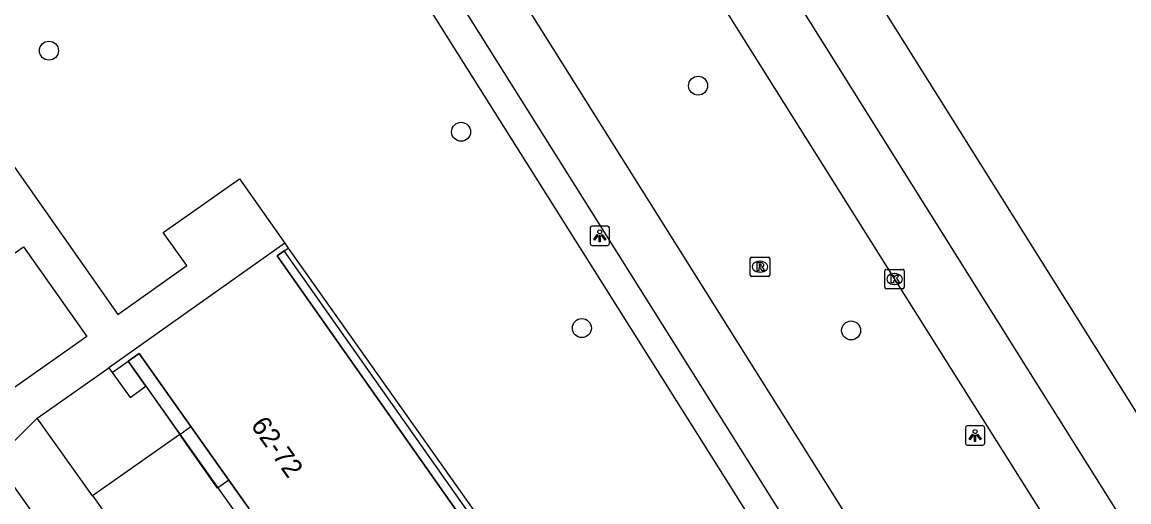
# Model space of a CAD drawing. Extents: x 159353 to 160616, y 385893 to 387321.
# Drawn here: x 160114.2 to 160171.3, y 387142 to 387166.8 of the extents above; entities that cross this region are included whole.
import ezdxf

# ---------------------------------------------------------------- set-up
doc = ezdxf.new("R2010")
doc.units = 0
for name, color, linetype in [('IMGEO_Boom', 7, 'Continuous'), ('IMGEO_Fietspad_gesloten', 7, 'Continuous'), ('IMGEO_Kolk', 7, 'Continuous'), ('IMGEO_Lichtpunt', 7, 'Continuous'), ('IMGEO_OVBaan_gesloten', 7, 'Continuous'), ('IMGEO_Pand', 7, 'Continuous'), ('IMGEO_Pand_nummerreeks', 7, 'Continuous'), ('IMGEO_Pand_overbouw', 7, 'Continuous'), ('IMGEO_Rijbaan_lokaal_open', 7, 'Continuous'), ('IMGEO_Rijbaan_regionaal_gesloten', 7, 'Continuous'), ('IMGEO_Rioolput', 7, 'Continuous'), ('IMGEO_Voetpad_open', 7, 'Continuous')]:
    doc.layers.add(name, color=color, linetype=linetype)

msp = doc.modelspace()

# ---------------------------------------------------------------- linework, layer by layer
at = {"layer": 'IMGEO_Boom'}
for centre in [(160115.627, 387165.298), (160149.064, 387163.495), (160136.856, 387161.12), (160143.078, 387151.006), (160156.946, 387150.882)]:
    msp.add_circle(centre, 0.489, dxfattribs=at)
at = {"layer": 'IMGEO_Fietspad_gesloten'}
for points in [[(160298.755, 386915.152), (160263.313, 386971.696), (160245.966, 386999.301), (160236.977, 387013.604), (160225.591, 387031.723), (160214.358, 387049.6), (160203.016, 387067.649), (160182.845, 387099.748), (160170.83, 387118.868), (160165.191, 387127.841), (160114.358, 387208.818), (160105.041, 387223.274), (160097.876, 387234.64), (160092.639, 387242.947), (160087.304, 387251.405), (160076.381, 387268.72), (160076.235, 387268.952), (160066.963, 387283.69), (160066.811, 387283.933), (160063.17, 387289.774), (160061.354, 387292.644)], [(160299.01, 386909.452), (160260.746, 386970.418), (160243.818, 386997.378), (160180.729, 387097.854), (160168.72, 387116.98), (160162.997, 387126.094), (160111.944, 387207.355), (160102.688, 387221.699), (160090.197, 387241.473), (160073.984, 387267.224), (160059.735, 387289.888), (160059.646, 387289.834)]]:
    msp.add_lwpolyline(points, dxfattribs=at)
at = {"layer": 'IMGEO_Kolk'}
for p, q in [((160158.687, 387153.105), (160158.687, 387153.957)), ((160158.762, 387154.031), (160159.614, 387154.031)), ((160159.175, 387153.811), (160159.2, 387153.811)), ((160159.688, 387153.957), (160159.688, 387153.105)), ((160159.614, 387153.031), (160158.762, 387153.031)), ((160159.198, 387153.251), (160159.173, 387153.251))]:
    msp.add_line(p, q, dxfattribs=at)
for points in [[(160158.687, 387153.105), (160158.687, 387153.957)], [(160158.762, 387154.031), (160159.614, 387154.031)], [(160159.008, 387153.731), (160159.131, 387153.731), (160159.131, 387153.58), (160159.261, 387153.731), (160159.425, 387153.731), (160159.279, 387153.58), (160159.432, 387153.331), (160159.28, 387153.331), (160159.195, 387153.495), (160159.131, 387153.428), (160159.131, 387153.331), (160159.008, 387153.331), (160159.008, 387153.731)], [(160159.688, 387153.957), (160159.688, 387153.105)], [(160159.614, 387153.031), (160158.762, 387153.031)]]:
    msp.add_lwpolyline(points, dxfattribs=at)
for centre, start, end in [((160158.764, 387153.955), 91.552, 178.448), ((160158.764, 387153.955), 91.552, 178.448), ((160159.612, 387153.955), 1.552, 88.448), ((160159.612, 387153.955), 1.552, 88.448), ((160158.764, 387153.107), 181.552, 268.448), ((160158.764, 387153.107), 181.552, 268.448), ((160159.612, 387153.107), 271.552, 358.448), ((160159.612, 387153.107), 271.552, 358.448)]:
    msp.add_arc(centre, 0.0765, start, end, dxfattribs=at)
for centre, major_axis, ratio, start_param, end_param in [((160159.174, 387153.531), (-0.387, 0.002), 0.722429, 4.712389, 7.853982), ((160159.199, 387153.531), (-0.39, 0.002), 0.717154, 1.570796, 4.712389)]:
    msp.add_ellipse(centre, major_axis=major_axis, ratio=ratio, start_param=start_param, end_param=end_param, dxfattribs=at)
at = {"layer": 'IMGEO_Lichtpunt'}
for p, q in [((160143.5, 387156.162), (160143.5, 387155.355)), ((160143.5, 387156.162), (160143.5, 387155.355)), ((160144.402, 387156.257), (160143.594, 387156.257)), ((160144.402, 387156.257), (160143.594, 387156.257)), ((160144.496, 387155.355), (160144.496, 387156.162)), ((160144.496, 387155.355), (160144.496, 387156.162)), ((160143.594, 387155.261), (160144.402, 387155.261)), ((160143.594, 387155.261), (160144.402, 387155.261)), ((160162.835, 387145.873), (160162.835, 387145.066)), ((160162.835, 387145.873), (160162.835, 387145.066)), ((160163.737, 387145.968), (160162.929, 387145.968)), ((160163.737, 387145.968), (160162.929, 387145.968)), ((160163.831, 387145.066), (160163.831, 387145.873)), ((160163.831, 387145.066), (160163.831, 387145.873)), ((160162.929, 387144.972), (160163.737, 387144.972)), ((160162.929, 387144.972), (160163.737, 387144.972))]:
    msp.add_line(p, q, dxfattribs=at)
for points in [[(160143.874, 387155.826), (160143.913, 387155.798), (160143.725, 387155.536), (160143.687, 387155.563), (160143.874, 387155.826)], [(160143.976, 387155.778), (160144.023, 387155.778), (160144.023, 387155.456), (160143.976, 387155.456), (160143.976, 387155.778)], [(160144.086, 387155.798), (160144.124, 387155.825), (160144.311, 387155.563), (160144.272, 387155.535), (160144.086, 387155.798)], [(160163.209, 387145.537), (160163.248, 387145.509), (160163.06, 387145.247), (160163.022, 387145.274), (160163.209, 387145.537)], [(160163.311, 387145.489), (160163.358, 387145.489), (160163.358, 387145.167), (160163.311, 387145.167), (160163.311, 387145.489)], [(160163.421, 387145.509), (160163.459, 387145.536), (160163.646, 387145.274), (160163.607, 387145.246), (160163.421, 387145.509)]]:
    msp.add_lwpolyline(points, dxfattribs=at)
for centre in [(160143.999, 387155.96), (160163.334, 387145.671)]:
    msp.add_circle(centre, 0.0994, dxfattribs=at)
for centre, start, end in [((160143.594, 387156.162), 90, 180), ((160143.594, 387156.162), 90, 180), ((160144.402, 387156.162), 0, 90), ((160144.402, 387156.162), 0, 90), ((160143.594, 387155.355), 180, 270), ((160143.594, 387155.355), 180, 270), ((160144.402, 387155.355), 270, 0), ((160144.402, 387155.355), 270, 360), ((160162.929, 387145.873), 90, 180), ((160162.929, 387145.873), 90, 180), ((160163.737, 387145.873), 0, 90), ((160163.737, 387145.873), 0, 90), ((160162.929, 387145.066), 180, 270), ((160162.929, 387145.066), 180, 270), ((160163.737, 387145.066), 270, 0), ((160163.737, 387145.066), 270, 360)]:
    msp.add_arc(centre, 0.0946, start, end, dxfattribs=at)
at = {"layer": 'IMGEO_OVBaan_gesloten'}
for points in [[(160293.588, 386952.623), (160276.83, 386979.273), (160272.043, 386986.848), (160267.754, 386993.765), (160265.141, 386997.883), (160260.731, 387004.898), (160219.331, 387070.791), (160169.143, 387150.659), (160133.251, 387207.891), (160089.964, 387276.862), (160074.769, 387300.977)], [(160130.274, 387205.979), (160166.004, 387148.947), (160216.284, 387068.925), (160257.803, 387002.881), (160262.089, 386996.041), (160264.619, 386991.885), (160290.584, 386950.642), (160291.841, 386948.664), (160292.971, 386946.889), (160295.557, 386943.025), (160320.751, 386905.815), (160328.357, 386894.581), (160330.901, 386890.869)]]:
    msp.add_lwpolyline(points, dxfattribs=at)
at = {"layer": 'IMGEO_Pand'}
for points in [[(160127.774, 387155.373), (160118.716, 387148.96)], [(160127.774, 387155.373), (160127.947, 387155.128)], [(160137.915, 387139.769), (160127.376, 387154.723), (160127.947, 387155.128)], [(160119.706, 387149.296), (160120.278, 387149.7), (160122.943, 387145.935)], [(160118.886, 387148.716), (160119.706, 387149.296)], [(160118.716, 387148.96), (160118.886, 387148.716)], [(160122.943, 387145.935), (160124.901, 387143.17)], [(160124.901, 387143.17), (160125.91, 387141.744)]]:
    msp.add_lwpolyline(points, dxfattribs=at)
at = {"layer": 'IMGEO_Pand_overbouw'}
for points in [[(160137.915, 387139.769), (160138.289, 387140.033), (160127.749, 387154.988), (160127.376, 387154.723)], [(160120.278, 387149.7), (160119.706, 387149.296), (160130.19, 387134.484), (160130.766, 387134.884), (160126.367, 387141.098), (160126.141, 387141.418), (160125.91, 387141.744), (160124.901, 387143.17), (160122.943, 387145.935)]]:
    msp.add_lwpolyline(points, close=True, dxfattribs=at)
at = {"layer": 'IMGEO_Rijbaan_lokaal_open'}
msp.add_lwpolyline([(160118.509, 387136.225), (160113.427, 387143.421), (160112.848, 387144.244)], dxfattribs=at)
at = {"layer": 'IMGEO_Rijbaan_regionaal_gesloten'}
msp.add_lwpolyline([(160133.085, 387195.078), (160137.989, 387187.277), (160159.188, 387153.531), (160170.065, 387136.222), (160179.898, 387120.552), (160191.318, 387102.426), (160201.655, 387085.964), (160212.542, 387068.644), (160221.787, 387053.905), (160233.187, 387035.73), (160244.559, 387017.562), (160255.413, 387000.286), (160265.067, 386984.929), (160276.06, 386967.413)], dxfattribs=at)
at = {"layer": 'IMGEO_Rioolput'}
for p, q in [((160151.752, 387153.739), (160151.752, 387154.591)), ((160151.827, 387154.665), (160152.679, 387154.665)), ((160152.24, 387154.445), (160152.265, 387154.445)), ((160152.753, 387154.591), (160152.753, 387153.739)), ((160152.679, 387153.665), (160151.827, 387153.665)), ((160152.263, 387153.885), (160152.238, 387153.885))]:
    msp.add_line(p, q, dxfattribs=at)
for points in [[(160151.752, 387153.739), (160151.752, 387154.591)], [(160151.827, 387154.665), (160152.679, 387154.665)], [(160152.341, 387154.363), (160152.089, 387154.365), (160152.089, 387153.965)], [(160152.267, 387154.284), (160152.213, 387154.284), (160152.213, 387154.203)], [(160152.213, 387154.203), (160152.265, 387154.203)], [(160152.753, 387154.591), (160152.753, 387153.739)], [(160152.679, 387153.665), (160151.827, 387153.665)], [(160152.089, 387153.965), (160152.213, 387153.965), (160152.213, 387154.127), (160152.224, 387154.127)], [(160152.271, 387154.098), (160152.342, 387153.965), (160152.482, 387153.965), (160152.417, 387154.091)]]:
    msp.add_lwpolyline(points, dxfattribs=at)
for centre, radius, start, end in [((160151.829, 387154.589), 0.0765, 91.552, 178.448), ((160151.829, 387154.589), 0.0765, 91.552, 178.448), ((160152.249, 387154.392), 0.19, 274.7715, 282.9687), ((160152.273, 387154.188), 0.0964, 77.0061, 93.1865), ((160152.287, 387154.245), 0.0378, 276.6634, 79.6772), ((160152.34, 387154.253), 0.109, 350.3612, 89.416), ((160152.338, 387154.253), 0.112, 277.5842, 350.9817), ((160152.677, 387154.589), 0.0765, 1.552, 88.448), ((160152.677, 387154.589), 0.0765, 1.552, 88.448), ((160151.829, 387153.741), 0.0765, 181.552, 268.448), ((160151.829, 387153.741), 0.0765, 181.552, 268.448), ((160152.223, 387154.074), 0.0533, 26.0293, 88.6989), ((160152.322, 387154.038), 0.108, 29.5134, 73.7905), ((160152.677, 387153.741), 0.0765, 271.552, 358.448), ((160152.677, 387153.741), 0.0765, 271.552, 358.448)]:
    msp.add_arc(centre, radius, start, end, dxfattribs=at)
for centre, major_axis, ratio, start_param, end_param in [((160152.239, 387154.165), (-0.387, 0.002), 0.722429, 4.712389, 7.853982), ((160152.264, 387154.165), (-0.39, 0.002), 0.717154, 1.570796, 4.712389)]:
    msp.add_ellipse(centre, major_axis=major_axis, ratio=ratio, start_param=start_param, end_param=end_param, dxfattribs=at)
at = {"layer": 'IMGEO_Voetpad_open'}
for points in [[(160127.555, 387179.648), (160160.899, 387126.68), (160192.245, 387076.712)], [(160108.833, 387166.419), (160119.179, 387151.703), (160122.737, 387154.222), (160121.51, 387155.932), (160125.434, 387158.692), (160127.774, 387155.373)], [(160108.285, 387150.955), (160114.317, 387155.183), (160117.576, 387150.562), (160111.563, 387146.35)], [(160127.947, 387155.128), (160148.834, 387125.608), (160159.538, 387110.302)], [(160120.615, 387148.007), (160119.706, 387149.296)], [(160115.024, 387146.368), (160118.716, 387148.96)], [(160118.886, 387148.716), (160119.802, 387147.429), (160120.615, 387148.007)], [(160120.615, 387148.007), (160122.367, 387145.522)], [(160112.971, 387144.33), (160115.024, 387146.368)], [(160117.875, 387142.355), (160115.024, 387146.368)], [(160122.367, 387145.522), (160122.943, 387145.935)], [(160122.367, 387145.522), (160117.875, 387142.355)], [(160124.901, 387143.17), (160124.316, 387142.758), (160122.367, 387145.522)], [(160117.875, 387142.355), (160117.9, 387142.32), (160119.647, 387139.847)]]:
    msp.add_lwpolyline(points, dxfattribs=at)

# ---------------------------------------------------------------- texts
at = {"layer": 'IMGEO_Pand_nummerreeks'}
msp.add_text('62-72', height=1, rotation=305.294, dxfattribs=at).set_placement((160125.989, 387145.994))

doc.saveas('drawing.dxf')
